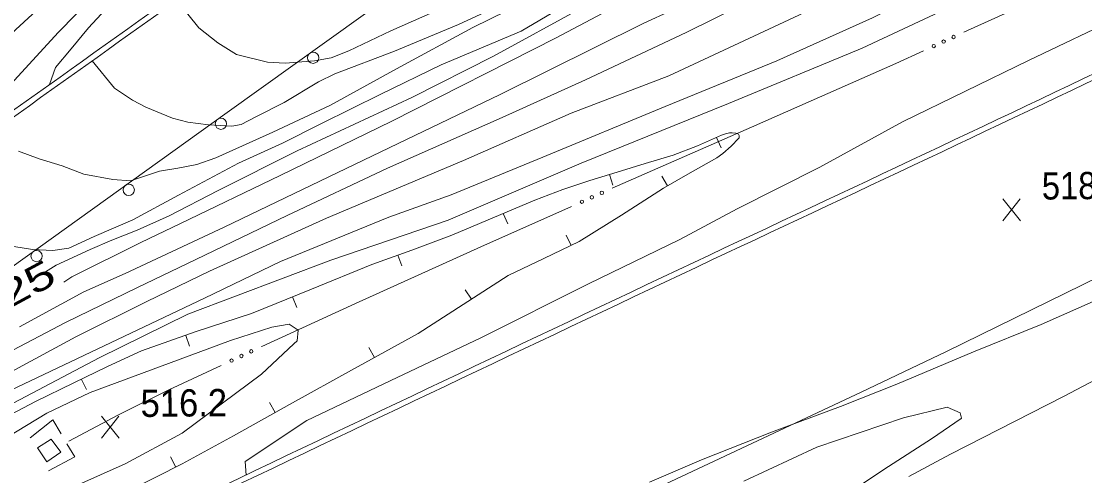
# Model space of a CAD drawing. Extents: x 2361284 to 2366480, y 6976556 to 6985346.
# Drawn here: x 2363998.2 to 2364185.8, y 6978721.9 to 6978802 of the extents above; entities that cross this region are included whole.
import ezdxf
from ezdxf.enums import TextEntityAlignment as Align

# ---------------------------------------------------------------- set-up
doc = ezdxf.new("R2010")
doc.units = 0
doc.header["$LTSCALE"] = 1.9
for name, color, linetype, lineweight in [('12', 7, 'Continuous', 13), ('13', 7, 'Continuous', 13), ('17', 7, 'Continuous', 13), ('21', 7, 'Continuous', 13), ('27', 7, 'Continuous', 13), ('3', 7, 'Continuous', 13), ('6', 7, 'Continuous', 13), ('8', 7, 'Continuous', 13)]:
    doc.layers.add(name, color=color, linetype=linetype, lineweight=lineweight)

msp = doc.modelspace()

# ---------------------------------------------------------------- linework, layer by layer
at = {"layer": '12'}
for p, q in [((2364174.429, 6978766.842), (2364171.312, 6978770.693)), ((2364171.349, 6978766.813), (2364174.392, 6978770.722)), ((2364015.485, 6978728.538), (2364012.368, 6978732.389)), ((2364012.405, 6978728.509), (2364015.448, 6978732.418))]:
    msp.add_line(p, q, dxfattribs=at)
for points in [[(2364295.571, 6978903.319), (2364284.997, 6978897.408), (2364268.444, 6978888.149), (2364253.278, 6978881.346), (2364237.553, 6978873.436), (2364224.317, 6978866.509), (2364215.716, 6978862.447), (2364199.896, 6978854.997), (2364186.303, 6978847.706), (2364169.712, 6978839.468), (2364149.734, 6978830.768), (2364133.427, 6978822.882), (2364116.612, 6978813.842), (2364097.181, 6978804.436), (2364081.502, 6978795.828), (2364067.08, 6978788.56), (2364046.858, 6978779.166), (2364032.954, 6978772.175), (2364024.306, 6978767.692), (2364018.649, 6978765.199), (2364014.197, 6978763.446), (2364010.381, 6978761.8), (2364004.398, 6978759.002), (2364002.488, 6978757.844)], [(2364318.668, 6978881.737), (2364315.081, 6978880.323), (2364310.225, 6978877.817), (2364304.381, 6978875.021), (2364297.875, 6978871.328), (2364292.269, 6978868.855), (2364285.118, 6978866.797), (2364272.672, 6978861.998), (2364252.913, 6978850.291), (2364243.086, 6978845.746), (2364221.893, 6978836.494), (2364201.419, 6978826.229), (2364184.966, 6978820.092), (2364167.412, 6978812.135), (2364148.382, 6978802.573), (2364131.482, 6978795.043), (2364111.797, 6978786.975), (2364090.231, 6978778.049), (2364074.073, 6978771.426), (2364063.031, 6978767.451), (2364043.924, 6978759.648), (2364030.524, 6978753.17), (2363986.779, 6978732.443), (2363983.688, 6978730.464)]]:
    msp.add_lwpolyline(points, dxfattribs=at)
at = {"layer": '13'}
for points in [[(2363965.875, 6978764.237), (2363966.134, 6978765.379), (2363969.457, 6978770.461), (2363973.94, 6978775.433), (2363987.028, 6978788.339), (2363996.479, 6978799.839), (2364010.507, 6978812.733), (2364024.209, 6978825.174), (2364036.201, 6978834.669), (2364046.811, 6978846.16), (2364056.272, 6978856.681), (2364072, 6978870.601), (2364086.874, 6978885.024), (2364105.672, 6978902.143), (2364121.32, 6978917.173), (2364132.417, 6978929.069), (2364140.152, 6978937.013), (2364148.15, 6978943.749), (2364158.632, 6978951.859)], [(2363986.468, 6978778.902), (2363987.612, 6978780.493), (2363989.579, 6978782.892), (2363996.305, 6978790.837), (2364004.767, 6978800.048), (2364013.89, 6978809.395), (2364024.476, 6978820.316), (2364045.769, 6978841.1), (2364059.496, 6978855.262), (2364068.397, 6978862.546), (2364078.386, 6978872.122), (2364086.291, 6978879.028), (2364098.323, 6978891.552), (2364106.38, 6978899.22), (2364117.531, 6978909.726), (2364127.739, 6978919.444), (2364135.6, 6978926.699), (2364143.603, 6978934.815), (2364149.443, 6978940.222), (2364160.832, 6978948.72)], [(2364003.225, 6978790.833), (2364004.266, 6978793.823), (2364007.035, 6978797.15), (2364010.06, 6978800.838), (2364016.831, 6978808.183), (2364025.57, 6978816.737), (2364038.977, 6978830.865), (2364045.875, 6978838.311), (2364058.231, 6978849.449), (2364067.018, 6978858.243), (2364079.522, 6978869.402), (2364089.568, 6978878.289), (2364097.049, 6978885.559), (2364109.609, 6978898.25), (2364116.575, 6978905.037), (2364130.789, 6978918.343), (2364138.022, 6978925.412), (2364148.575, 6978934.713), (2364162.231, 6978946.703)], [(2364333.718, 6978924.952), (2364332.719, 6978922.713), (2364328.868, 6978918.536), (2364325.902, 6978916.058), (2364321.064, 6978912.612), (2364314.217, 6978908.106), (2364305.186, 6978902.93), (2364289.118, 6978895.237), (2364266.502, 6978884.211), (2364245.631, 6978872.543), (2364232.916, 6978865.69), (2364217.944, 6978858.399), (2364197.912, 6978849.017), (2364174.548, 6978838.904), (2364149.077, 6978827.261), (2364118.91, 6978813.034), (2364092.542, 6978799.043), (2364063.56, 6978784.396), (2364043.9, 6978774.808), (2364026.318, 6978766.382), (2364019.32, 6978763.015), (2364007.167, 6978756.928), (2364005.706, 6978756.044)], [(2364327.689, 6978896.424), (2364325.563, 6978894.894), (2364321.65, 6978890.995), (2364315.364, 6978887.416), (2364310.359, 6978884.768), (2364301.196, 6978880.791), (2364288.663, 6978875.802), (2364279.434, 6978872.464), (2364262.589, 6978865.572), (2364246.385, 6978856.389), (2364230.353, 6978848.095), (2364216.065, 6978841.509), (2364197.646, 6978832.833), (2364179.789, 6978824.093), (2364157.795, 6978813.724), (2364135.375, 6978803.079), (2364112.416, 6978792.381), (2364095.188, 6978785.777), (2364076.216, 6978777.435), (2364052.051, 6978767.296), (2364031.409, 6978757.949), (2364020.369, 6978752.603), (2364007.838, 6978746.374), (2363983.332, 6978733.19)], [(2364239.982, 6978886.099), (2364233.171, 6978882.965), (2364222.149, 6978878.91), (2364209.579, 6978872.55), (2364196.726, 6978865.446), (2364173.294, 6978855.014), (2364152.421, 6978843.684), (2364131.758, 6978833.257), (2364109.78, 6978822.418), (2364091.502, 6978813.723), (2364082.238, 6978808.875), (2364072.879, 6978804.445), (2364063.409, 6978800.276), (2364055.981, 6978796.775), (2364052.872, 6978795.535), (2364049.957, 6978794.998), (2364044.751, 6978794.628), (2364041.64, 6978794.769), (2364036.157, 6978796.106), (2364032.886, 6978798.205), (2364029.521, 6978800.853), (2364025.675, 6978805.657)], [(2364301.817, 6978870.186), (2364292.057, 6978865.873), (2364274.338, 6978858.215), (2364261.561, 6978851.633), (2364252.212, 6978847.233), (2364236.127, 6978839.36), (2364210.254, 6978827.834), (2364183.353, 6978815.267), (2364168.396, 6978807.534), (2364146.542, 6978797.236), (2364122.964, 6978787.511), (2364096.992, 6978776.993), (2364073.505, 6978766.95), (2364052.841, 6978759.892), (2364027.581, 6978750.372), (2364011.974, 6978742.704), (2363986.042, 6978729.036)], [(2364299.635, 6978861.895), (2364292.098, 6978856.374), (2364282.772, 6978850.595), (2364274.064, 6978845.031), (2364263.362, 6978838.969), (2364245.205, 6978828.947), (2364228.763, 6978820.699), (2364211.499, 6978811.644), (2364192.609, 6978803.063), (2364175.844, 6978795.095), (2364153.646, 6978784.243), (2364139.06, 6978776.293), (2364124.51, 6978768.955), (2364114.381, 6978763.519), (2364098.244, 6978755.694), (2364079.304, 6978746.213), (2364064.52, 6978739.194), (2364048.6, 6978731.631), (2364037.699, 6978724.397), (2364037.872, 6978722.038)], [(2364202.581, 6978858.642), (2364175.944, 6978846.688), (2364164.099, 6978840.715), (2364144.477, 6978831.388), (2364130.311, 6978823.493), (2364114.803, 6978815.855), (2364100.571, 6978808.639), (2364086.37, 6978800.254), (2364072.296, 6978794.29), (2364061.625, 6978789.118), (2364051.162, 6978783.999), (2364044.306, 6978780.482), (2364036.529, 6978777.008), (2364025.981, 6978771.369), (2364017.902, 6978766.972), (2364011.11, 6978764.047), (2364006.639, 6978762.014), (2364003.773, 6978761.607), (2364000.201, 6978761.773), (2363996.906, 6978762.292)], [(2364193.385, 6978858.155), (2364173.139, 6978849.311), (2364154.841, 6978839.537), (2364137.212, 6978830.809), (2364118.403, 6978821.15), (2364102.648, 6978813.179), (2364089.748, 6978806.776), (2364077.883, 6978800.863), (2364064.382, 6978793.615), (2364052.751, 6978787.234), (2364042.567, 6978782.476), (2364032.529, 6978777.95), (2364029.17, 6978776.748), (2364025.856, 6978776.077), (2364022.601, 6978775.576), (2364017.507, 6978773.867), (2364014.385, 6978774.117), (2364009.265, 6978775.059), (2364005.451, 6978776.523), (2364001.389, 6978777.774), (2363997.756, 6978779.11)], [(2364185.969, 6978857.625), (2364177.208, 6978853.631), (2364162.397, 6978846.119), (2364147.404, 6978839.126), (2364138.262, 6978833.949), (2364124.05, 6978825.783), (2364110.74, 6978819.347), (2364098.339, 6978813.048), (2364086.938, 6978806.83), (2364075.368, 6978801.408), (2364064.043, 6978796.722), (2364053.529, 6978792.701), (2364050.623, 6978791.294), (2364044.588, 6978787.686), (2364039.612, 6978785.139), (2364037.004, 6978783.794), (2364035.367, 6978783.508), (2364031.273, 6978783.749), (2364027.599, 6978784.195), (2364024.902, 6978784.909), (2364020.174, 6978786.824), (2364017.852, 6978788.072), (2364014.662, 6978790.192), (2364010.726, 6978795.005)], [(2364188.54, 6978839.667), (2364172.369, 6978831.383), (2364152.208, 6978821.931), (2364128.37, 6978811.054), (2364107.918, 6978801.618), (2364082.696, 6978789.069), (2364058.585, 6978777.508), (2364033.986, 6978765.724), (2364016.543, 6978757.547), (2364009.272, 6978754.328), (2363997.89, 6978748.169)], [(2364196.393, 6978837.392), (2364175.496, 6978828.524), (2364156.288, 6978819.88), (2364136.067, 6978810.237), (2364115.494, 6978800.001), (2364097.762, 6978791.662), (2364083.015, 6978785.031), (2364062.789, 6978776.108), (2364045.116, 6978767.75), (2364027.406, 6978759.261), (2364018.735, 6978755.098), (2364006.043, 6978748.927), (2363982.808, 6978736.746)], [(2364108.997, 6978720.775), (2364118.22, 6978724.732), (2364130.534, 6978729.6), (2364142.702, 6978734.086), (2364152.625, 6978738.06), (2364166.191, 6978743.76), (2364178.117, 6978748.533), (2364188.343, 6978753.07)], [(2363978.375, 6978709.752), (2363983.171, 6978711.248), (2363995.048, 6978714.721), (2364003.516, 6978718.182), (2364016.572, 6978723.996), (2364026.58, 6978729.391), (2364040.603, 6978739.786), (2364046.281, 6978745.129), (2364046.866, 6978745.655), (2364047.058, 6978747.587), (2364045.448, 6978748.632), (2364042.424, 6978748.093), (2364035.146, 6978745.714), (2364022.579, 6978741.095), (2364010.351, 6978736.557), (2364002.715, 6978732.935), (2363993.856, 6978727.6), (2363983.36, 6978718.66)], [(2364194.705, 6978742.531), (2364182.027, 6978735.88), (2364162.082, 6978725.72), (2364154.781, 6978721.75)], [(2364146.632, 6978720.522), (2364151.203, 6978723.546), (2364158.776, 6978728.418), (2364163.973, 6978731.978), (2364164.032, 6978732.068), (2364163.823, 6978732.966), (2364161.504, 6978733.964), (2364153.792, 6978732.101), (2364138.539, 6978726.956), (2364125.687, 6978720.973)]]:
    msp.add_lwpolyline(points, dxfattribs=at)
at = {"layer": '17'}
msp.add_lwpolyline([(2364319.126, 6978986.097), (2364293.911, 6978968.587), (2364268.695, 6978951.075), (2364223.262, 6978919.672), (2364177.879, 6978888.188), (2364129.919, 6978854.212), (2364082.122, 6978819.995), (2364034.524, 6978785.94), (2363986.965, 6978751.846), (2363968.451, 6978738.519), (2363950.251, 6978724.765), (2363950.112, 6978724.654), (2363949.973, 6978724.533)], dxfattribs=at)
for centre in [(2364049.698, 6978795.568), (2364033.434, 6978783.93), (2364017.18, 6978772.277), (2364000.925, 6978760.624)]:
    msp.add_circle(centre, 1, dxfattribs=at)
at = {"layer": '21'}
for points in [[(2364164.466, 6978800.047), (2364180.318, 6978807.318), (2364208.025, 6978820.402), (2364218.777, 6978825.544)], [(2364102.444, 6978772.566), (2364126.994, 6978783.32), (2364152.468, 6978794.542), (2364157.336, 6978796.779)], [(2364040.596, 6978744.676), (2364040.666, 6978744.707), (2364057.145, 6978752.233), (2364079.301, 6978762.215), (2364095.284, 6978769.367)], [(2364006.643, 6978727.992), (2364015.4, 6978732.615), (2364024.257, 6978737.02), (2364033.497, 6978741.349)]]:
    msp.add_lwpolyline(points, dxfattribs=at)
for centre in [(2364162.646, 6978799.213), (2364159.156, 6978797.611), (2364160.901, 6978798.412), (2364098.86, 6978770.97), (2364100.612, 6978771.754), (2364097.108, 6978770.185), (2364037.05, 6978743.009), (2364038.789, 6978743.823), (2364035.311, 6978742.195)]:
    msp.add_circle(centre, 0.3, dxfattribs=at)
at = {"layer": '27'}
for p, q in [((2364120.87, 6978781.53), (2364121.677, 6978779.698)), ((2364101.991, 6978775), (2364102.579, 6978773.087)), ((2364112.221, 6978772.979), (2364111.214, 6978774.718)), ((2364083.225, 6978768.133), (2364084.013, 6978766.29)), ((2364095.199, 6978762.496), (2364094.342, 6978764.298)), ((2364064.634, 6978760.775), (2364065.322, 6978758.891)), ((2364077.638, 6978753.018), (2364076.542, 6978754.688)), ((2364046.043, 6978753.417), (2364046.8, 6978751.565)), ((2364027.236, 6978746.648), (2364027.894, 6978744.756)), ((2364060.496, 6978742.725), (2364059.529, 6978744.476)), ((2364008.829, 6978738.894), (2364009.706, 6978737.091)), ((2364043.007, 6978733.038), (2364042.03, 6978734.789)), ((2364025.467, 6978723.421), (2364024.56, 6978725.212))]:
    msp.add_line(p, q, dxfattribs=at)
msp.add_lwpolyline([(2364017.435, 6978719.364), (2364026.621, 6978724.012), (2364035.656, 6978728.968), (2364046.08, 6978734.737), (2364056.497, 6978740.507), (2364062.356, 6978743.753), (2364068.226, 6978746.998), (2364076.187, 6978752.064), (2364084.089, 6978757.219), (2364090.371, 6978760.189), (2364096.643, 6978763.18), (2364104.089, 6978767.851), (2364111.504, 6978772.572), (2364116.179, 6978775.265), (2364120.884, 6978777.94), (2364121.967, 6978778.681), (2364123.455, 6978779.985), (2364124.772, 6978781.377), (2364124.822, 6978781.458), (2364124.851, 6978781.558), (2364124.859, 6978781.738), (2364124.838, 6978781.878), (2364124.807, 6978781.968), (2364124.725, 6978782.097), (2364124.615, 6978782.176), (2364124.264, 6978782.293), (2364123.623, 6978782.356), (2364123.133, 6978782.312), (2364122.404, 6978782.145), (2364121.706, 6978781.898), (2364117.493, 6978780.058), (2364113.219, 6978778.377), (2364108.273, 6978776.9), (2364103.337, 6978775.413), (2364098.521, 6978773.937), (2364093.726, 6978772.363), (2364088.793, 6978770.456), (2364083.923, 6978768.429), (2364079.052, 6978766.353), (2364074.18, 6978764.297), (2364067.126, 6978761.679), (2364060.04, 6978759.111), (2364049.43, 6978754.8), (2364038.841, 6978750.469), (2364029.1, 6978747.296), (2364019.442, 6978743.925), (2364013.449, 6978741.148), (2364007.515, 6978738.251), (2364000.746, 6978734.996), (2363994.078, 6978731.522)], dxfattribs=at)
at = {"layer": '3'}
for p, q in [((2364119.606, 6978760.8), (2364119.609, 6978760.801)), ((2364120.015, 6978759.932), (2364120.015, 6978759.931))]:
    msp.add_line(p, q, dxfattribs=at)
msp.add_lwpolyline([(2364277.747, 6978798.494), (2364265.377, 6978793.347), (2364259.251, 6978790.637), (2364239.026, 6978781.314), (2364228.947, 6978776.586), (2364213.87, 6978769.405), (2364191.365, 6978758.465), (2364161.385, 6978743.824), (2364146.339, 6978736.62), (2364078.247, 6978704.681), (2364006.908, 6978671.621), (2363983.987, 6978660.696), (2363968.777, 6978653.267), (2363938.462, 6978638.188)], dxfattribs=at)
for centre, radius, start, end in [((2291088.926, 7081108.31), 125639.803, 305.44681, 305.51809), ((2291088.925, 7081108.31), 125640.764, 305.44681, 305.51809), ((2359210.481, 6989265.095), 11594.814, 295.04879, 295.93573), ((2359210.481, 6989265.095), 11595.774, 295.04879, 295.93573), ((2372981.712, 6959966.989), 20778.456, 115.24593, 115.78543), ((2372981.712, 6959966.989), 20777.496, 115.24593, 115.78543)]:
    msp.add_arc(centre, radius, start, end, dxfattribs=at)
at = {"layer": '6'}
for points in [[(2364005.26, 6978729.279), (2364003.787, 6978731.755), (2363999.777, 6978728.576)], [(2364003.022, 6978722.767), (2364007.689, 6978725.222), (2364006.287, 6978727.558)]]:
    msp.add_lwpolyline(points, dxfattribs=at)
at = {"layer": '8'}
msp.add_lwpolyline([(2364003.529, 6978728.352), (2364001.093, 6978726.849), (2364002.727, 6978724.344), (2364005.221, 6978726.088)], close=True, dxfattribs=at)

# ---------------------------------------------------------------- texts
at = {"layer": '12'}
for s, width, p in [('518.6', 0.9, (2364178.237, 6978770.566)), ('516.2', 0.95, (2364019.292, 6978732.262))]:
    msp.add_text(s, height=4.799, rotation=0.545, dxfattribs=dict(at, width=width)).set_placement(p)
at = {"layer": '12', "width": 1.4}
msp.add_text(' 525 ', height=4.8, rotation=28.351, dxfattribs=at).set_placement((2363998.197, 6978752.427), align=Align.CENTER)

doc.saveas('drawing.dxf')
